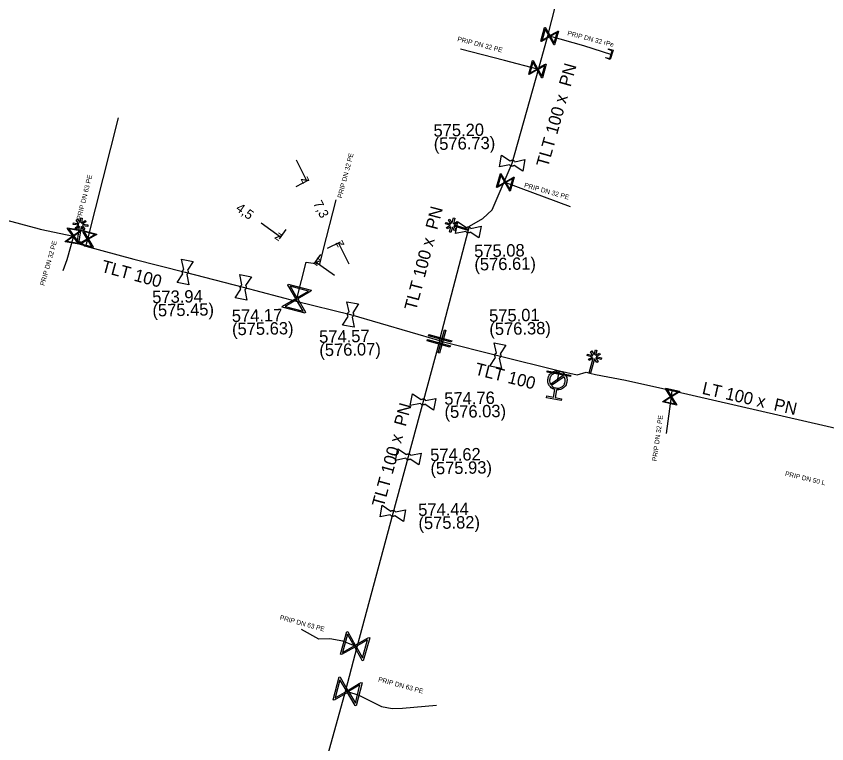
# Model space of a CAD drawing. Extents: x -643544 to -637295, y -1119190 to -1111715.
# Drawn here: x -641921.1 to -641835.7, y -1114994.1 to -1114917.6 of the extents above; entities that cross this region are included whole.
import ezdxf

# ---------------------------------------------------------------- set-up
doc = ezdxf.new("R2010")
doc.units = 0
for name, color, linetype in [('Default', 7, 'Continuous'), ('VP Hydrant', 7, 'Continuous'), ('VP Kótování', 7, 'Continuous'), ('VP Lomový bod', 7, 'Continuous'), ('VP Lomový bod - popis', 7, 'Continuous'), ('VP Popis přípojky', 7, 'Continuous'), ('VP Přípojka', 7, 'Continuous'), ('VP Zaslepení přípojky', 7, 'Continuous'), ('VP Změna materiálu', 7, 'Continuous'), ('VP Řad', 7, 'Continuous'), ('VP Řad - popis', 7, 'Continuous'), ('VP Šoupě', 7, 'Continuous')]:
    doc.layers.add(name, color=color, linetype=linetype)

msp = doc.modelspace()

# ---------------------------------------------------------------- linework, layer by layer
at = {"layer": 'Default'}
for points in [[(-641869.055, -1114932.774), (-641869.014, -1114932.742), (-641868.964, -1114932.724), (-641868.882, -1114932.698), (-641868.801, -1114932.713), (-641868.721, -1114932.728), (-641868.657, -1114932.783), (-641868.615, -1114932.818), (-641868.589, -1114932.864)], [(-641868.666, -1114933.265), (-641868.707, -1114933.298), (-641868.759, -1114933.315), (-641868.838, -1114933.342), (-641868.919, -1114933.327), (-641868.999, -1114933.312), (-641869.065, -1114933.255), (-641869.106, -1114933.222), (-641869.132, -1114933.176)], [(-641873.665, -1114939.794), (-641873.624, -1114939.762), (-641873.574, -1114939.744), (-641873.492, -1114939.718), (-641873.411, -1114939.733), (-641873.331, -1114939.748), (-641873.267, -1114939.803), (-641873.225, -1114939.838), (-641873.199, -1114939.884)], [(-641873.276, -1114940.285), (-641873.317, -1114940.318), (-641873.369, -1114940.335), (-641873.448, -1114940.362), (-641873.529, -1114940.347), (-641873.609, -1114940.332), (-641873.675, -1114940.275), (-641873.716, -1114940.242), (-641873.742, -1114940.196)], [(-641903.516, -1114944.665), (-641903.548, -1114944.624), (-641903.566, -1114944.574), (-641903.592, -1114944.492), (-641903.577, -1114944.411), (-641903.562, -1114944.331), (-641903.507, -1114944.267), (-641903.472, -1114944.225), (-641903.426, -1114944.199)], [(-641903.025, -1114944.276), (-641902.992, -1114944.317), (-641902.975, -1114944.369), (-641902.948, -1114944.448), (-641902.963, -1114944.529), (-641902.978, -1114944.609), (-641903.035, -1114944.675), (-641903.068, -1114944.716), (-641903.114, -1114944.742)], [(-641897.406, -1114946.275), (-641897.438, -1114946.234), (-641897.456, -1114946.184), (-641897.482, -1114946.102), (-641897.467, -1114946.021), (-641897.452, -1114945.941), (-641897.397, -1114945.877), (-641897.362, -1114945.835), (-641897.316, -1114945.809)], [(-641896.915, -1114945.886), (-641896.882, -1114945.927), (-641896.865, -1114945.979), (-641896.838, -1114946.058), (-641896.853, -1114946.139), (-641896.868, -1114946.219), (-641896.925, -1114946.285), (-641896.958, -1114946.326), (-641897.004, -1114946.352)], [(-641886.116, -1114949.135), (-641886.148, -1114949.094), (-641886.166, -1114949.044), (-641886.192, -1114948.962), (-641886.177, -1114948.881), (-641886.162, -1114948.801), (-641886.107, -1114948.737), (-641886.072, -1114948.695), (-641886.026, -1114948.669)], [(-641885.625, -1114948.746), (-641885.592, -1114948.787), (-641885.575, -1114948.839), (-641885.548, -1114948.918), (-641885.563, -1114948.999), (-641885.578, -1114949.079), (-641885.635, -1114949.145), (-641885.668, -1114949.186), (-641885.714, -1114949.212)], [(-641870.616, -1114953.455), (-641870.648, -1114953.414), (-641870.666, -1114953.364), (-641870.692, -1114953.282), (-641870.677, -1114953.201), (-641870.662, -1114953.121), (-641870.607, -1114953.057), (-641870.572, -1114953.015), (-641870.526, -1114952.989)], [(-641870.125, -1114953.066), (-641870.092, -1114953.107), (-641870.075, -1114953.159), (-641870.048, -1114953.238), (-641870.063, -1114953.319), (-641870.078, -1114953.399), (-641870.135, -1114953.465), (-641870.168, -1114953.506), (-641870.214, -1114953.532)], [(-641864.373, -1114956.832), (-641864.721, -1114956.737), (-641864.927, -1114956.435), (-641865.159, -1114956.093), (-641865.083, -1114955.684), (-641865.007, -1114955.277), (-641864.665, -1114955.044), (-641864.323, -1114954.811), (-641863.914, -1114954.887), (-641863.509, -1114954.963), (-641863.275, -1114955.304), (-641863.041, -1114955.645), (-641863.117, -1114956.052), (-641863.193, -1114956.461), (-641863.533, -1114956.695), (-641863.835, -1114956.905), (-641864.193, -1114956.866)], [(-641863.484, -1114955.337), (-641863.665, -1114955.127), (-641863.949, -1114955.074), (-641864.279, -1114955.012), (-641864.557, -1114955.201), (-641864.835, -1114955.391), (-641864.897, -1114955.723), (-641864.95, -1114956.007), (-641864.819, -1114956.252)], [(-641864.716, -1114956.403), (-641864.536, -1114956.617), (-641864.248, -1114956.671), (-641863.916, -1114956.733), (-641863.639, -1114956.543), (-641863.362, -1114956.354), (-641863.3, -1114956.022), (-641863.246, -1114955.734), (-641863.381, -1114955.488)], [(-641878.046, -1114958.385), (-641878.087, -1114958.418), (-641878.139, -1114958.435), (-641878.218, -1114958.462), (-641878.299, -1114958.447), (-641878.379, -1114958.432), (-641878.445, -1114958.375), (-641878.486, -1114958.342), (-641878.512, -1114958.296)], [(-641878.435, -1114957.894), (-641878.394, -1114957.862), (-641878.344, -1114957.844), (-641878.262, -1114957.818), (-641878.181, -1114957.833), (-641878.101, -1114957.848), (-641878.037, -1114957.903), (-641877.995, -1114957.938), (-641877.969, -1114957.984)], [(-641879.985, -1114963.664), (-641879.944, -1114963.632), (-641879.894, -1114963.614), (-641879.812, -1114963.588), (-641879.731, -1114963.603), (-641879.651, -1114963.618), (-641879.587, -1114963.673), (-641879.545, -1114963.708), (-641879.519, -1114963.754)], [(-641879.596, -1114964.155), (-641879.637, -1114964.188), (-641879.689, -1114964.205), (-641879.768, -1114964.232), (-641879.849, -1114964.217), (-641879.929, -1114964.202), (-641879.995, -1114964.145), (-641880.036, -1114964.112), (-641880.062, -1114964.066)], [(-641881.615, -1114969.614), (-641881.574, -1114969.582), (-641881.524, -1114969.564), (-641881.442, -1114969.538), (-641881.361, -1114969.553), (-641881.281, -1114969.568), (-641881.217, -1114969.623), (-641881.175, -1114969.658), (-641881.149, -1114969.704)], [(-641881.226, -1114970.105), (-641881.267, -1114970.138), (-641881.319, -1114970.155), (-641881.398, -1114970.182), (-641881.479, -1114970.167), (-641881.559, -1114970.152), (-641881.625, -1114970.095), (-641881.666, -1114970.062), (-641881.692, -1114970.016)]]:
    msp.add_open_spline(points, degree=3, dxfattribs=at)
at = {"layer": 'VP Hydrant'}
for points in [[(-641864.819, -1114956.252), (-641863.484, -1114955.337)], [(-641863.381, -1114955.488), (-641864.716, -1114956.403)], [(-641864.193, -1114956.866), (-641864.344, -1114957.672), (-641863.666, -1114957.799), (-641863.7, -1114957.98), (-641865.236, -1114957.692), (-641865.202, -1114957.512), (-641864.524, -1114957.639), (-641864.373, -1114956.832)]]:
    msp.add_lwpolyline(points, dxfattribs=at)
at = {"layer": 'VP Kótování'}
for points in [[(-641891.608, -1114932.667), (-641890.473, -1114934.894)], [(-641891.609, -1114935.473), (-641890.25, -1114934.781)], [(-641895.276, -1114939.306), (-641893.245, -1114940.764)], [(-641892.687, -1114939.986), (-641893.391, -1114940.967)], [(-641888.294, -1114941.977), (-641886.936, -1114941.285)], [(-641886.023, -1114943.626), (-641887.158, -1114941.398)], [(-641889.031, -1114942.61), (-641889.735, -1114943.591)], [(-641887.558, -1114944.846), (-641889.589, -1114943.388)]]:
    msp.add_lwpolyline(points, dxfattribs=at)
at = {"layer": 'VP Lomový bod'}
for points in [[(-641870.205, -1114933.399), (-641869.971, -1114932.172), (-641869.055, -1114932.774)], [(-641868.589, -1114932.864), (-641867.515, -1114932.641), (-641867.749, -1114933.868), (-641868.666, -1114933.265)], [(-641869.132, -1114933.176), (-641870.205, -1114933.399)], [(-641874.815, -1114940.419), (-641874.581, -1114939.192), (-641873.665, -1114939.794)], [(-641873.199, -1114939.884), (-641872.125, -1114939.661), (-641872.359, -1114940.888), (-641873.276, -1114940.285)], [(-641873.742, -1114940.196), (-641874.815, -1114940.419)], [(-641903.426, -1114944.199), (-641903.649, -1114943.125), (-641902.422, -1114943.359), (-641903.025, -1114944.276)], [(-641902.891, -1114945.815), (-641904.118, -1114945.581), (-641903.516, -1114944.665)], [(-641903.114, -1114944.742), (-641902.891, -1114945.815)], [(-641897.316, -1114945.809), (-641897.539, -1114944.735), (-641896.312, -1114944.969), (-641896.915, -1114945.886)], [(-641896.781, -1114947.425), (-641898.008, -1114947.191), (-641897.406, -1114946.275)], [(-641897.004, -1114946.352), (-641896.781, -1114947.425)], [(-641886.026, -1114948.669), (-641886.249, -1114947.595), (-641885.022, -1114947.829), (-641885.625, -1114948.746)], [(-641885.491, -1114950.285), (-641886.718, -1114950.051), (-641886.116, -1114949.135)], [(-641885.714, -1114949.212), (-641885.491, -1114950.285)], [(-641870.526, -1114952.989), (-641870.749, -1114951.915), (-641869.522, -1114952.149), (-641870.125, -1114953.066)], [(-641869.991, -1114954.605), (-641871.218, -1114954.371), (-641870.616, -1114953.455)], [(-641870.214, -1114953.532), (-641869.991, -1114954.605)], [(-641879.585, -1114958.519), (-641879.351, -1114957.292), (-641878.435, -1114957.894)], [(-641877.969, -1114957.984), (-641876.895, -1114957.761), (-641877.129, -1114958.988), (-641878.046, -1114958.385)], [(-641878.512, -1114958.296), (-641879.585, -1114958.519)], [(-641881.135, -1114964.289), (-641880.901, -1114963.062), (-641879.985, -1114963.664)], [(-641879.519, -1114963.754), (-641878.445, -1114963.531), (-641878.679, -1114964.758), (-641879.596, -1114964.155)], [(-641880.062, -1114964.066), (-641881.135, -1114964.289)], [(-641882.765, -1114970.239), (-641882.531, -1114969.012), (-641881.615, -1114969.614)], [(-641881.149, -1114969.704), (-641880.075, -1114969.481), (-641880.309, -1114970.708), (-641881.226, -1114970.105)], [(-641881.692, -1114970.016), (-641882.765, -1114970.239)]]:
    msp.add_lwpolyline(points, dxfattribs=at)
at = {"layer": 'VP Přípojka'}
for points in [[(-641858.386, -1114921.62), (-641861.31, -1114920.68), (-641864.92, -1114919.66), (-641865.09, -1114919.61)], [(-641866.09, -1114923.16), (-641866.2, -1114923.13), (-641869.67, -1114922.21), (-641874.296, -1114921.015)], [(-641913.722, -1114941.758), (-641913.521, -1114941.008), (-641910.298, -1114928.259)], [(-641869.71, -1114934.99), (-641869.58, -1114935.03), (-641869.44, -1114935.07), (-641862.757, -1114937.573)], [(-641891.59, -1114947.54), (-641891.54, -1114947.28), (-641890.541, -1114943.427), (-641889.103, -1114943.656), (-641888.739, -1114942.204), (-641887.403, -1114936.863)], [(-641915.045, -1114940.681), (-641915.74, -1114943.173), (-641916.146, -1114944.337)], [(-641864.1, -1114955.87), (-641863.95, -1114955.17), (-641863.89, -1114954.88)], [(-641852.045, -1114956.947), (-641852.132, -1114957.576), (-641852.661, -1114961.454)], [(-641885.21, -1114983.94), (-641885.4, -1114983.82), (-641886.67, -1114983.3), (-641888.04, -1114983.05), (-641889.21, -1114983.09), (-641891.045, -1114982.072)], [(-641886.41, -1114988.51), (-641886.182, -1114988.586), (-641885.01, -1114988.98), (-641882.6, -1114990.16), (-641881.49, -1114990.4), (-641880.39, -1114990.35), (-641876.833, -1114990.027)]]:
    msp.add_lwpolyline(points, dxfattribs=at)
at = {"layer": 'VP Zaslepení přípojky'}
msp.add_lwpolyline([(-641858.992, -1114921.892), (-641858.574, -1114922.02), (-641858.318, -1114921.183), (-641858.736, -1114921.055), (-641858.718, -1114920.996), (-641858.24, -1114921.142), (-641858.532, -1114922.098), (-641859.01, -1114921.952), (-641858.992, -1114921.892)], dxfattribs=at)
at = {"layer": 'VP Změna materiálu'}
for points in [[(-641914.338, -1114939.299), (-641914.261, -1114938.764), (-641914.107, -1114938.787), (-641914.182, -1114939.316), (-641913.808, -1114939.034), (-641913.715, -1114939.159), (-641914.086, -1114939.439), (-641913.516, -1114939.521), (-641913.538, -1114939.675), (-641914.118, -1114939.593), (-641913.833, -1114939.971), (-641913.958, -1114940.064), (-641914.236, -1114939.694), (-641914.46, -1114941.261), (-641914.615, -1114941.239), (-641914.39, -1114939.667), (-641914.768, -1114939.951), (-641914.861, -1114939.826), (-641914.482, -1114939.541), (-641915.061, -1114939.458), (-641915.039, -1114939.303), (-641914.47, -1114939.385), (-641914.747, -1114939.013), (-641914.623, -1114938.92), (-641914.338, -1114939.299)], [(-641875.372, -1114939.557), (-641875.889, -1114939.405), (-641875.845, -1114939.255), (-641875.332, -1114939.406), (-641875.557, -1114938.995), (-641875.419, -1114938.921), (-641875.196, -1114939.329), (-641875.033, -1114938.777), (-641874.883, -1114938.821), (-641875.049, -1114939.383), (-641874.633, -1114939.156), (-641874.559, -1114939.292), (-641874.966, -1114939.514), (-641873.447, -1114939.963), (-641873.491, -1114940.113), (-641875.015, -1114939.663), (-641874.788, -1114940.077), (-641874.926, -1114940.151), (-641875.153, -1114939.735), (-641875.319, -1114940.296), (-641875.468, -1114940.252), (-641875.306, -1114939.7), (-641875.713, -1114939.921), (-641875.787, -1114939.785), (-641875.372, -1114939.557)], [(-641860.233, -1114953.19), (-641860.09, -1114952.669), (-641859.939, -1114952.711), (-641860.081, -1114953.226), (-641859.674, -1114952.994), (-641859.598, -1114953.13), (-641860.002, -1114953.361), (-641859.446, -1114953.514), (-641859.488, -1114953.664), (-641860.053, -1114953.509), (-641859.818, -1114953.92), (-641859.953, -1114953.997), (-641860.183, -1114953.595), (-641860.602, -1114955.121), (-641860.753, -1114955.08), (-641860.332, -1114953.549), (-641860.742, -1114953.783), (-641860.818, -1114953.647), (-641860.407, -1114953.412), (-641860.971, -1114953.257), (-641860.929, -1114953.106), (-641860.375, -1114953.258), (-641860.603, -1114952.855), (-641860.468, -1114952.778), (-641860.233, -1114953.19)]]:
    msp.add_lwpolyline(points, dxfattribs=at)
at = {"layer": 'VP Řad'}
for points in [[(-641873.47, -1114940.04), (-641873.36, -1114939.63), (-641871.96, -1114938.85), (-641870.97, -1114937.91), (-641869.71, -1114934.99), (-641868.86, -1114933.02), (-641866.09, -1114923.16), (-641865.09, -1114919.61), (-641862.99, -1114911.36), (-641862.866, -1114910.908), (-641860.63, -1114902.61), (-641859.29, -1114897.85), (-641859.2, -1114897.44), (-641857.799, -1114891.927), (-641857.17, -1114889.48), (-641856.54, -1114887.03), (-641855.735, -1114884.04), (-641854.93, -1114881.05), (-641853.595, -1114876.09)], [(-641958.027, -1114929.432), (-641955.171, -1114930.134), (-641952.771, -1114930.771), (-641945.91, -1114932.593), (-641925.101, -1114938.22), (-641918.66, -1114939.936), (-641918.553, -1114939.965), (-641915.045, -1114940.681), (-641914.75, -1114941.22), (-641914.54, -1114941.25)], [(-641876.51, -1114951.69), (-641876.45, -1114951.44), (-641873.47, -1114940.04)], [(-641914.54, -1114941.25), (-641914.27, -1114941.3), (-641913.9, -1114941.71), (-641913.722, -1114941.758), (-641908.67, -1114943.13), (-641903.27, -1114944.47), (-641897.16, -1114946.08), (-641891.59, -1114947.54), (-641885.87, -1114948.94), (-641876.51, -1114951.69)], [(-641876.51, -1114951.69), (-641876.59, -1114951.98), (-641878.19, -1114957.945), (-641879.79, -1114963.91), (-641881.42, -1114969.86), (-641885.21, -1114983.94), (-641886.41, -1114988.51), (-641891.51, -1115006.94), (-641891.63, -1115007.37), (-641894.1, -1115016.92), (-641894.94, -1115020.08), (-641896.75, -1115026.7), (-641899.96, -1115038.29), (-641901.11, -1115042.49), (-641903.45, -1115050.96), (-641903.53, -1115051.29), (-641905.22, -1115057.45), (-641910.55, -1115077.42), (-641915.85, -1115096.11), (-641916.9, -1115096.78)], [(-641876.51, -1114951.69), (-641876.24, -1114951.77), (-641870.37, -1114953.26), (-641863.89, -1114954.88), (-641862.02, -1114955.29), (-641861.08, -1114954.99), (-641860.68, -1114955.1)], [(-641860.68, -1114955.1), (-641860.08, -1114955.26), (-641856.927, -1114955.834), (-641852.045, -1114956.947), (-641833.551, -1114961.163), (-641828.807, -1114962.94), (-641822.852, -1114965.134), (-641819.09, -1114966.52), (-641817.476, -1114967.397)]]:
    msp.add_lwpolyline(points, dxfattribs=at)
at = {"layer": 'VP Šoupě'}
for points in [[(-641863.999, -1114919.135), (-641864.395, -1114920.581), (-641864.458, -1114920.564), (-641864.518, -1114920.45), (-641864.935, -1114919.721), (-641865.778, -1114920.203), (-641865.841, -1114920.185), (-641865.445, -1114918.739), (-641865.382, -1114918.756), (-641864.902, -1114919.601), (-641864.173, -1114919.184), (-641864.062, -1114919.117), (-641863.999, -1114919.135)], [(-641865.711, -1114920.063), (-641864.979, -1114919.645), (-641865.396, -1114918.914), (-641865.711, -1114920.063)], [(-641864.131, -1114919.262), (-641864.859, -1114919.678), (-641864.443, -1114920.404), (-641864.131, -1114919.262)], [(-641865.279, -1114922.605), (-641865.675, -1114924.051), (-641865.738, -1114924.034), (-641865.798, -1114923.92), (-641866.215, -1114923.191), (-641867.058, -1114923.673), (-641867.121, -1114923.655), (-641866.725, -1114922.209), (-641866.662, -1114922.226), (-641866.182, -1114923.071), (-641865.453, -1114922.654), (-641865.342, -1114922.587), (-641865.279, -1114922.605)], [(-641866.991, -1114923.533), (-641866.259, -1114923.115), (-641866.676, -1114922.384), (-641866.991, -1114923.533)], [(-641865.411, -1114922.732), (-641866.139, -1114923.148), (-641865.723, -1114923.874), (-641865.411, -1114922.732)], [(-641868.659, -1114934.505), (-641869.055, -1114935.951), (-641869.118, -1114935.934), (-641869.178, -1114935.82), (-641869.595, -1114935.091), (-641870.438, -1114935.573), (-641870.501, -1114935.555), (-641870.105, -1114934.109), (-641870.042, -1114934.126), (-641869.562, -1114934.971), (-641868.833, -1114934.554), (-641868.722, -1114934.487), (-641868.659, -1114934.505)], [(-641870.371, -1114935.433), (-641869.639, -1114935.015), (-641870.056, -1114934.284), (-641870.371, -1114935.433)], [(-641868.791, -1114934.632), (-641869.519, -1114935.048), (-641869.103, -1114935.774), (-641868.791, -1114934.632)], [(-641915.667, -1114939.822), (-641914.186, -1114940.059), (-641914.197, -1114940.124), (-641914.303, -1114940.196), (-641914.983, -1114940.689), (-641914.413, -1114941.475), (-641914.423, -1114941.54), (-641915.904, -1114941.303), (-641915.894, -1114941.238), (-641915.106, -1114940.67), (-641915.599, -1114939.99), (-641915.678, -1114939.887), (-641915.667, -1114939.822)], [(-641914.559, -1114941.423), (-641915.054, -1114940.741), (-641915.735, -1114941.235), (-641914.559, -1114941.423)], [(-641915.527, -1114939.939), (-641915.035, -1114940.618), (-641914.357, -1114940.126), (-641915.527, -1114939.939)], [(-641914.05, -1114940.089), (-641912.602, -1114940.478), (-641912.619, -1114940.542), (-641912.732, -1114940.603), (-641913.459, -1114941.023), (-641912.974, -1114941.863), (-641912.991, -1114941.927), (-641914.439, -1114941.538), (-641914.422, -1114941.474), (-641913.58, -1114940.991), (-641914, -1114940.264), (-641914.067, -1114940.153), (-641914.05, -1114940.089)], [(-641913.923, -1114940.221), (-641913.503, -1114940.947), (-641912.779, -1114940.528), (-641913.923, -1114940.221)], [(-641913.114, -1114941.797), (-641913.536, -1114941.067), (-641914.264, -1114941.488), (-641913.114, -1114941.797)], [(-641892.436, -1114945.756), (-641890.016, -1114946.384), (-641890.044, -1114946.49), (-641890.232, -1114946.593), (-641891.438, -1114947.304), (-641890.616, -1114948.698), (-641890.644, -1114948.804), (-641893.064, -1114948.176), (-641893.036, -1114948.07), (-641891.639, -1114947.252), (-641892.35, -1114946.046), (-641892.464, -1114945.862), (-641892.436, -1114945.756)], [(-641892.221, -1114945.973), (-641891.512, -1114947.178), (-641890.311, -1114946.469), (-641892.221, -1114945.973)], [(-641890.851, -1114948.589), (-641891.564, -1114947.378), (-641892.772, -1114948.09), (-641890.851, -1114948.589)], [(-641875.834, -1114950.585), (-641876.496, -1114952.996), (-641876.646, -1114952.955), (-641875.984, -1114950.544), (-641875.834, -1114950.585)], [(-641875.407, -1114952.383), (-641877.818, -1114951.721), (-641877.777, -1114951.571), (-641875.366, -1114952.233), (-641875.407, -1114952.383)], [(-641877.632, -1114951.025), (-641875.226, -1114951.704), (-641875.268, -1114951.855), (-641877.674, -1114951.176), (-641877.632, -1114951.025)], [(-641865.164, -1114954.863), (-641862.707, -1114955.323), (-641862.736, -1114955.477), (-641865.193, -1114955.017), (-641865.164, -1114954.863)], [(-641851.567, -1114958.474), (-641853.03, -1114958.14), (-641853.015, -1114958.076), (-641852.904, -1114958.011), (-641852.194, -1114957.563), (-641852.711, -1114956.742), (-641852.696, -1114956.678), (-641851.234, -1114957.011), (-641851.249, -1114957.076), (-641852.072, -1114957.591), (-641851.624, -1114958.302), (-641851.553, -1114958.41), (-641851.567, -1114958.474)], [(-641852.569, -1114956.803), (-641852.119, -1114957.516), (-641851.408, -1114957.068), (-641852.569, -1114956.803)], [(-641851.7, -1114958.347), (-641852.147, -1114957.638), (-641852.855, -1114958.084), (-641851.7, -1114958.347)], [(-641883.858, -1114982.955), (-641884.535, -1114985.362), (-641884.641, -1114985.332), (-641884.739, -1114985.142), (-641885.426, -1114983.922), (-641886.836, -1114984.715), (-641886.942, -1114984.685), (-641886.265, -1114982.278), (-641886.159, -1114982.308), (-641885.37, -1114983.722), (-641884.15, -1114983.035), (-641883.964, -1114982.925), (-641883.858, -1114982.955)], [(-641886.722, -1114984.483), (-641885.498, -1114983.794), (-641886.185, -1114982.572), (-641886.722, -1114984.483)], [(-641884.08, -1114983.165), (-641885.298, -1114983.85), (-641884.614, -1114985.065), (-641884.08, -1114983.165)], [(-641884.661, -1114987.685), (-641885.281, -1114990.107), (-641885.387, -1114990.08), (-641885.491, -1114989.892), (-641886.206, -1114988.688), (-641887.597, -1114989.514), (-641887.703, -1114989.487), (-641887.083, -1114987.065), (-641886.977, -1114987.092), (-641886.154, -1114988.487), (-641884.951, -1114987.772), (-641884.767, -1114987.658), (-641884.661, -1114987.685)], [(-641887.489, -1114989.28), (-641886.28, -1114988.562), (-641886.996, -1114987.357), (-641887.489, -1114989.28)], [(-641884.878, -1114987.901), (-641886.079, -1114988.614), (-641885.367, -1114989.813), (-641884.878, -1114987.901)]]:
    msp.add_lwpolyline(points, dxfattribs=at)

# ---------------------------------------------------------------- texts
at = {"layer": 'VP Kótování'}
for s, rotation, p in [('z', 297.00536, (-641891.146, -1114934.676)), ('7,3', 297.00536, (-641889.837, -1114937.243)), ('4,5', 324.32975, (-641898.037, -1114937.94)), ('z', 324.32975, (-641893.943, -1114940.879)), ('z', 117.00536, (-641886.486, -1114941.617)), ('z', 144.32975, (-641888.891, -1114943.274))]:
    msp.add_text(s, height=1, rotation=rotation, dxfattribs=at).set_placement(p)
at = {"layer": 'VP Lomový bod - popis'}
for s, p in [('575.20', (-641877.131, -1114930.233)), ('(576.73)', (-641877.106, -1114931.633)), ('575.08', (-641872.851, -1114942.913)), ('(576.61)', (-641872.827, -1114944.313)), ('573.94', (-641906.738, -1114947.75)), ('(575.45)', (-641906.713, -1114949.15)), ('574.17', (-641898.363, -1114949.728)), ('575.01', (-641871.278, -1114949.712)), ('(575.63)', (-641898.338, -1114951.127)), ('(576.38)', (-641871.253, -1114951.112)), ('574.57', (-641889.172, -1114951.925)), ('(576.07)', (-641889.148, -1114953.325)), ('574.76', (-641875.995, -1114958.432)), ('(576.03)', (-641875.97, -1114959.832)), ('574.62', (-641877.477, -1114964.365)), ('(575.93)', (-641877.452, -1114965.765)), ('574.44', (-641878.739, -1114970.134)), ('(575.82)', (-641878.715, -1114971.533))]:
    msp.add_text(s, height=1.3, rotation=1, dxfattribs=at).set_placement(p)
at = {"layer": 'VP Popis přípojky'}
for s, rotation, p in [('PRIP DN 32 rPe', 345.51097, (-641863.09, -1114919.557)), ('PRIP DN 32 PE', 345.51097, (-641874.665, -1114920.162)), ('PRIP DN 32 PE', 75.18003, (-641886.791, -1114936.737)), ('PRIP DN 63 PE', 75.81263, (-641914.251, -1114939.03)), ('PRIP DN 32 PE', 344.31384, (-641867.635, -1114935.541)), ('PRIP DN 32 PE', 74.2747, (-641918.093, -1114945.952)), ('PRIP DN 32 PE', 82.2322, (-641853.645, -1114964.392)), ('PRIP DN 50 L', 346.56853, (-641840.177, -1114965.902)), ('PRIP DN 63 PE', 344.81499, (-641893.365, -1114981.026)), ('PRIP DN 63 PE', 344.7425, (-641883.003, -1114987.537))]:
    msp.add_text(s, height=0.5, rotation=rotation, dxfattribs=at).set_placement(p)
at = {"layer": 'VP Řad - popis'}
for s, rotation, p in [('TLT 100 x  PN ', 74.30819, (-641865.097, -1114933.524)), ('TLT 100 x  PN ', 75.33074, (-641878.979, -1114948.607)), ('TLT 100', 344.80361, (-641912.204, -1114944.43)), ('TLT 100', 345.75724, (-641872.877, -1114955.242)), ('LT 100 x  PN ', 347.15662, (-641848.943, -1114957.274)), ('TLT 100 x  PN ', 74.67972, (-641882.396, -1114969.273))]:
    msp.add_text(s, height=1.3, rotation=rotation, dxfattribs=at).set_placement(p)

doc.saveas('drawing.dxf')
